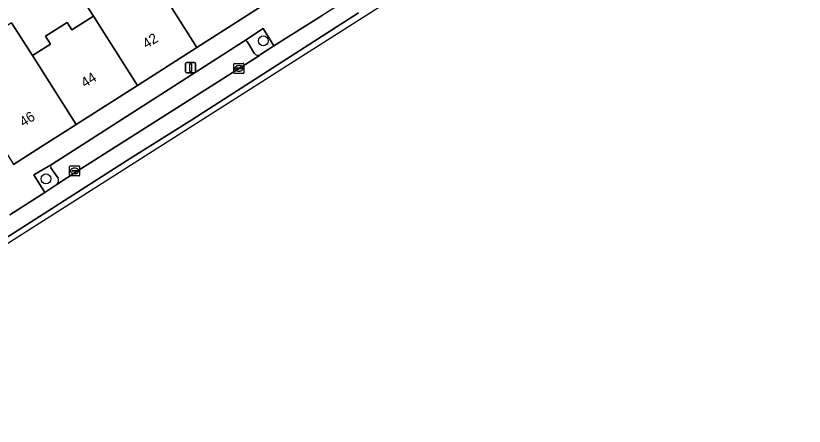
# Model space of a CAD drawing. Extents: x 159371 to 159986, y 382987 to 383597.
# Drawn here: x 159811.9 to 159890, y 383149.4 to 383190 of the extents above; entities that cross this region are included whole.
import ezdxf

# ---------------------------------------------------------------- set-up
doc = ezdxf.new("R2010")
doc.units = 0
for name, color, linetype in [('IMGEO_Boom', 7, 'Continuous'), ('IMGEO_Erf', 7, 'Continuous'), ('IMGEO_Groenvoorziening', 7, 'Continuous'), ('IMGEO_Kolk', 7, 'Continuous'), ('IMGEO_Lichtmast', 7, 'Continuous'), ('IMGEO_Pand', 7, 'Continuous'), ('IMGEO_Pand_nummerreeks', 7, 'Continuous'), ('IMGEO_Parkeervlak_open', 7, 'Continuous'), ('IMGEO_Rijbaan_lokaal_gesloten', 7, 'Continuous'), ('IMGEO_Rijbaan_lokaal_open', 7, 'Continuous'), ('IMGEO_Voetpad_open', 7, 'Continuous')]:
    doc.layers.add(name, color=color, linetype=linetype)

msp = doc.modelspace()

# ---------------------------------------------------------------- linework, layer by layer
at = {"layer": 'IMGEO_Boom'}
for centre in [(159836.44, 383187.513), (159814.932, 383173.865)]:
    msp.add_circle(centre, 0.489, dxfattribs=at)
at = {"layer": 'IMGEO_Erf'}
msp.add_lwpolyline([(159811.537, 383189.277), (159813.585, 383186.051), (159815.387, 383187.196), (159814.892, 383187.974), (159817.019, 383189.325), (159817.485, 383188.592), (159819.625, 383189.952), (159817.601, 383193.139)], dxfattribs=at)
at = {"layer": 'IMGEO_Groenvoorziening'}
for points in [[(159837.492, 383187.022), (159836.432, 383188.731), (159834.586, 383187.507)], [(159834.888, 383187.362), (159835.53, 383186.301)], [(159836.16, 383186.157), (159837.492, 383187.022)], [(159815.54, 383175.318), (159813.718, 383174.27), (159814.81, 383172.533), (159816.01, 383173.297)], [(159816.138, 383173.947), (159815.417, 383174.958)]]:
    msp.add_lwpolyline(points, dxfattribs=at)
for centre, radius, start, end in [((159834.662, 383187.277), 0.242, 20.48635, 108.2193), ((159835.917, 383186.542), 0.456, 211.95893, 302.29107), ((159815.689, 383175.066), 0.292, 120.53557, 201.73725), ((159815.644, 383173.707), 0.549, 311.74612, 25.97324)]:
    msp.add_arc(centre, radius, start, end, dxfattribs=at)
at = {"layer": 'IMGEO_Kolk'}
for p, q in [((159833.52, 383184.36), (159833.52, 383185.212)), ((159833.595, 383185.286), (159834.447, 383185.286)), ((159833.779, 383184.78), (159833.779, 383184.792)), ((159834.217, 383184.743), (159833.819, 383184.743)), ((159833.822, 383184.829), (159834.22, 383184.829)), ((159834.008, 383185.066), (159834.033, 383185.066)), ((159834.263, 383184.792), (159834.263, 383184.78)), ((159834.521, 383185.212), (159834.521, 383184.36)), ((159834.447, 383184.286), (159833.595, 383184.286)), ((159834.031, 383184.506), (159834.006, 383184.506)), ((159817.256, 383174.229), (159817.256, 383175.081)), ((159817.331, 383175.155), (159818.183, 383175.155)), ((159817.515, 383174.649), (159817.515, 383174.661)), ((159817.953, 383174.612), (159817.555, 383174.612)), ((159817.558, 383174.698), (159817.956, 383174.698)), ((159817.744, 383174.935), (159817.769, 383174.935)), ((159817.999, 383174.661), (159817.999, 383174.649)), ((159818.257, 383175.081), (159818.257, 383174.229)), ((159818.183, 383174.155), (159817.331, 383174.155)), ((159817.767, 383174.375), (159817.742, 383174.375))]:
    msp.add_line(p, q, dxfattribs=at)
for points in [[(159833.52, 383184.36), (159833.52, 383185.212)], [(159833.595, 383185.286), (159834.447, 383185.286)], [(159834.521, 383185.212), (159834.521, 383184.36)], [(159834.447, 383184.286), (159833.595, 383184.286)], [(159817.256, 383174.229), (159817.256, 383175.081)], [(159817.331, 383175.155), (159818.183, 383175.155)], [(159818.257, 383175.081), (159818.257, 383174.229)], [(159818.183, 383174.155), (159817.331, 383174.155)]]:
    msp.add_lwpolyline(points, dxfattribs=at)
for centre, radius, start, end in [((159833.597, 383185.21), 0.0765, 91.55205, 178.44795), ((159833.597, 383185.21), 0.0765, 91.55205, 178.44795), ((159833.819, 383184.789), 0.0403, 85.87752, 175.75265), ((159833.816, 383184.779), 0.0366, 178.93798, 274.71019), ((159834.22, 383184.786), 0.043, 264.86636, 352.45326), ((159834.224, 383184.791), 0.0386, 1.73085, 96.63898), ((159834.445, 383185.21), 0.0765, 1.55205, 88.44795), ((159834.445, 383185.21), 0.0765, 1.55205, 88.44795), ((159833.597, 383184.362), 0.0765, 181.55205, 268.44795), ((159833.597, 383184.362), 0.0765, 181.55205, 268.44795), ((159834.445, 383184.362), 0.0765, 271.55205, 358.44795), ((159834.445, 383184.362), 0.0765, 271.55205, 358.44795), ((159817.333, 383175.079), 0.0765, 91.55205, 178.44795), ((159817.333, 383175.079), 0.0765, 91.55205, 178.44795), ((159817.555, 383174.658), 0.0403, 85.87752, 175.75265), ((159817.552, 383174.648), 0.0366, 178.93798, 274.71019), ((159817.956, 383174.655), 0.043, 264.86636, 352.45326), ((159817.96, 383174.66), 0.0386, 1.73085, 96.63898), ((159818.181, 383175.079), 0.0765, 1.55205, 88.44795), ((159818.181, 383175.079), 0.0765, 1.55205, 88.44795), ((159817.333, 383174.231), 0.0765, 181.55205, 268.44795), ((159817.333, 383174.231), 0.0765, 181.55205, 268.44795), ((159818.181, 383174.231), 0.0765, 271.55205, 358.44795), ((159818.181, 383174.231), 0.0765, 271.55205, 358.44795)]:
    msp.add_arc(centre, radius, start, end, dxfattribs=at)
for centre, major_axis, ratio, start_param, end_param in [((159834.007, 383184.786), (-0.387, 0.002), 0.722429, 4.712389, 7.853982), ((159834.032, 383184.786), (-0.39, 0.002), 0.717154, 1.570796, 4.712389), ((159817.743, 383174.655), (-0.387, 0.002), 0.722429, 4.712389, 7.853982), ((159817.768, 383174.655), (-0.39, 0.002), 0.717154, 1.570796, 4.712389)]:
    msp.add_ellipse(centre, major_axis=major_axis, ratio=ratio, start_param=start_param, end_param=end_param, dxfattribs=at)
at = {"layer": 'IMGEO_Lichtmast'}
for p, q in [((159828.753, 383184.458), (159828.753, 383185.258)), ((159828.753, 383185.258), (159828.753, 383184.458)), ((159828.853, 383185.358), (159829.643, 383185.358)), ((159829.643, 383185.358), (159828.853, 383185.358)), ((159829.743, 383185.258), (159829.743, 383184.458)), ((159829.743, 383184.458), (159829.743, 383185.258)), ((159829.643, 383184.358), (159828.853, 383184.358)), ((159828.853, 383184.358), (159829.643, 383184.358))]:
    msp.add_line(p, q, dxfattribs=at)
msp.add_lwpolyline([(159829.173, 383185.233), (159829.323, 383185.233), (159829.323, 383184.483), (159829.173, 383184.483), (159829.173, 383185.233)], dxfattribs=at)
for centre, start, end in [((159828.853, 383185.258), 90, 180), ((159828.853, 383185.258), 90, 180), ((159829.643, 383185.258), 0, 90), ((159829.643, 383185.258), 360, 90), ((159828.853, 383184.458), 180, 270), ((159828.853, 383184.458), 180, 270), ((159829.643, 383184.458), 270, 0), ((159829.643, 383184.458), 270, 0)]:
    msp.add_arc(centre, 0.1, start, end, dxfattribs=at)
at = {"layer": 'IMGEO_Pand'}
for points in [[(159827.147, 383194.727), (159826.836, 383194.529), (159825.524, 383193.695), (159829.866, 383186.862), (159836.071, 383190.821), (159835.221, 383192.172), (159831.727, 383197.638)], [(159825.524, 383193.695), (159823.473, 383196.868), (159817.601, 383193.139), (159819.625, 383189.952), (159823.976, 383183.103), (159829.866, 383186.862)], [(159819.625, 383189.952), (159817.485, 383188.592), (159817.019, 383189.325), (159814.892, 383187.974), (159815.387, 383187.196), (159813.585, 383186.051), (159817.913, 383179.235), (159823.976, 383183.103)], [(159813.585, 383186.051), (159811.537, 383189.277), (159807.88, 383186.95), (159807.521, 383186.722), (159807.922, 383186.093), (159805.764, 383184.701), (159809.025, 383179.57), (159811.691, 383175.361), (159811.734, 383175.293), (159814.024, 383176.753), (159817.913, 383179.235)]]:
    msp.add_lwpolyline(points, close=True, dxfattribs=at)
at = {"layer": 'IMGEO_Parkeervlak_open'}
for points in [[(159834.586, 383187.507), (159834.482, 383187.438), (159815.54, 383175.318)], [(159835.53, 383186.301), (159834.888, 383187.362)], [(159816.01, 383173.297), (159818.016, 383174.633), (159836.046, 383186.076), (159836.16, 383186.157)], [(159815.417, 383174.958), (159816.138, 383173.947)]]:
    msp.add_lwpolyline(points, dxfattribs=at)
for centre, radius, start, end in [((159834.662, 383187.277), 0.242, 20.48635, 108.2193), ((159835.917, 383186.542), 0.456, 211.95893, 302.29107), ((159815.689, 383175.066), 0.292, 120.53557, 201.73725), ((159815.644, 383173.707), 0.549, 311.74612, 25.97324)]:
    msp.add_arc(centre, radius, start, end, dxfattribs=at)
at = {"layer": 'IMGEO_Rijbaan_lokaal_gesloten'}
for points in [[(159844.934, 383191.747), (159842.252, 383190.028), (159837.492, 383187.022), (159836.16, 383186.157), (159836.046, 383186.076), (159818.016, 383174.633), (159816.01, 383173.297), (159814.81, 383172.533), (159811.344, 383170.326)], [(159809.224, 383166.913), (159822.984, 383175.702), (159829.352, 383179.716), (159845.859, 383190.28)]]:
    msp.add_lwpolyline(points, dxfattribs=at)
at = {"layer": 'IMGEO_Rijbaan_lokaal_open'}
for points in [[(159782.678, 383149.411), (159870.405, 383205.208), (159949.617, 383264.636), (159949.02, 383265.371), (159897.491, 383225.958), (159894.22, 383223.535), (159888.449, 383219.325), (159880.097, 383213.321)], [(159845.859, 383190.28), (159829.352, 383179.716), (159822.984, 383175.702), (159809.224, 383166.913), (159806.196, 383164.972), (159800.01, 383161.039), (159793.519, 383157.339), (159786.518, 383153.631), (159781.672, 383151.437), (159782.678, 383149.411)]]:
    msp.add_lwpolyline(points, dxfattribs=at)
at = {"layer": 'IMGEO_Voetpad_open'}
for points in [[(159895.862, 383231.751), (159889.944, 383227.479), (159890.046, 383227.35), (159889.569, 383226.993), (159883.516, 383222.686), (159877.122, 383218.059), (159875.25, 383216.705), (159869.53, 383212.624), (159863.783, 383208.525), (159862.729, 383207.882), (159856.583, 383203.971), (159851.274, 383200.592), (159850.365, 383200.009), (159843.648, 383195.697), (159839.223, 383192.857), (159838.708, 383192.527), (159836.071, 383190.821), (159829.866, 383186.862), (159823.976, 383183.103), (159817.913, 383179.235), (159814.024, 383176.753), (159811.734, 383175.293)], [(159811.344, 383170.326), (159814.81, 383172.533), (159813.718, 383174.27), (159815.54, 383175.318), (159834.482, 383187.438), (159834.586, 383187.507), (159836.432, 383188.731), (159837.492, 383187.022), (159842.252, 383190.028)]]:
    msp.add_lwpolyline(points, dxfattribs=at)

# ---------------------------------------------------------------- texts
at = {"layer": 'IMGEO_Pand_nummerreeks'}
for s, p in [('42', (159824.874, 383186.704)), ('44', (159818.79, 383182.837)), ('46', (159812.702, 383178.968))]:
    msp.add_text(s, height=1, rotation=32.43514, dxfattribs=at).set_placement(p)

doc.saveas('drawing.dxf')
